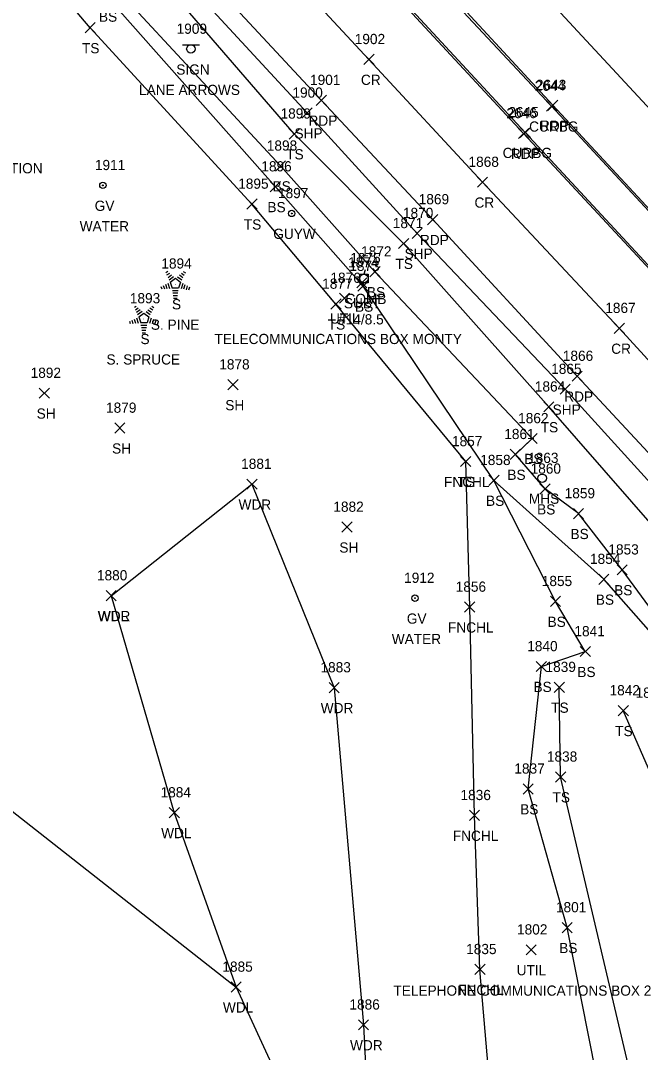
# Model space of a CAD drawing. Extents: x 1623612 to 1625808, y 621345 to 627748.
# Drawn here: x 1624472.4 to 1624593.7, y 626333.7 to 626535.9 of the extents above; entities that cross this region are included whole.
import ezdxf

# ---------------------------------------------------------------- set-up
doc = ezdxf.new("R2010")
doc.units = 0
for name, color, linetype in [('L_A', 7, 'Continuous'), ('L_C', 7, 'Continuous'), ('L_I', 7, 'Continuous'), ('L_TIC', 7, 'Continuous'), ('LAWA', 7, 'Continuous'), ('LELB', 7, 'Continuous'), ('LFNC', 7, 'Continuous'), ('LSOGP', 7, 'Continuous'), ('LTC', 7, 'Continuous'), ('P_A', 7, 'Continuous'), ('P_I', 7, 'Continuous'), ('P_TIC', 7, 'Continuous'), ('PET', 7, 'Continuous'), ('PRC', 7, 'Continuous'), ('PSP', 7, 'Continuous'), ('R_A', 7, 'Continuous'), ('R_I', 7, 'Continuous'), ('R_TIC', 7, 'Continuous'), ('RC', 7, 'Continuous'), ('S_A', 7, 'Continuous'), ('S_C', 7, 'Continuous'), ('S_I', 7, 'Continuous'), ('SSGN', 7, 'Continuous'), ('U_A', 7, 'Continuous'), ('U_C', 7, 'Continuous'), ('U_I', 7, 'Continuous'), ('U_TIC', 7, 'Continuous'), ('UDEFAULT', 7, 'Continuous'), ('UP', 7, 'Continuous'), ('UPGW', 7, 'Continuous'), ('USMH', 7, 'Continuous'), ('UWV', 7, 'Continuous')]:
    doc.layers.add(name, color=color, linetype=linetype)

msp = doc.modelspace()

# ---------------------------------------------------------------- linework, layer by layer
at = {"layer": 'L_TIC'}
for points in [[(1624484.97, 626533.5), (1624486.97, 626535.5)], [(1624486.97, 626533.5), (1624484.97, 626535.5)], [(1624524.96, 626512.7), (1624526.96, 626514.7)], [(1624526.96, 626512.7), (1624524.96, 626514.7)], [(1624522.26, 626506.42), (1624524.26, 626508.42)], [(1624524.26, 626506.42), (1624522.26, 626508.42)], [(1624521.25, 626502.35), (1624523.25, 626504.35)], [(1624523.25, 626502.35), (1624521.25, 626504.35)], [(1624516.67, 626498.95), (1624518.67, 626500.95)], [(1624518.67, 626498.95), (1624516.67, 626500.95)], [(1624546.36, 626491.23), (1624548.36, 626493.23)], [(1624548.36, 626491.23), (1624546.36, 626493.23)], [(1624540.74, 626485.68), (1624542.74, 626487.68)], [(1624542.74, 626485.68), (1624540.74, 626487.68)], [(1624538.41, 626482.85), (1624540.41, 626484.85)], [(1624540.41, 626482.85), (1624538.41, 626484.85)], [(1624533.1, 626479.35), (1624535.1, 626481.35)], [(1624535.1, 626479.35), (1624533.1, 626481.35)], [(1624512.95, 626463.54), (1624514.95, 626465.54)], [(1624514.95, 626463.54), (1624512.95, 626465.54)], [(1624476.02, 626461.89), (1624478.02, 626463.89)], [(1624478.02, 626461.89), (1624476.02, 626463.89)], [(1624574.8, 626459.21), (1624576.8, 626461.21)], [(1624576.8, 626459.21), (1624574.8, 626461.21)], [(1624490.79, 626455.05), (1624492.79, 626457.05)], [(1624492.79, 626455.05), (1624490.79, 626457.05)], [(1624571.53, 626453), (1624573.53, 626455)], [(1624573.53, 626453), (1624571.53, 626455)], [(1624568.24, 626449.89), (1624570.24, 626451.89)], [(1624570.24, 626449.89), (1624568.24, 626451.89)], [(1624558.52, 626448.49), (1624560.52, 626450.49)], [(1624560.52, 626448.49), (1624558.52, 626450.49)], [(1624558.52, 626448.49), (1624560.52, 626450.49)], [(1624560.52, 626448.49), (1624558.52, 626450.49)], [(1624564.06, 626444.8), (1624566.06, 626446.8)], [(1624566.06, 626444.8), (1624564.06, 626446.8)], [(1624564.06, 626444.8), (1624566.06, 626446.8)], [(1624566.06, 626444.8), (1624564.06, 626446.8)], [(1624516.67, 626444.05), (1624518.67, 626446.05)], [(1624518.67, 626444.05), (1624516.67, 626446.05)], [(1624574.06, 626443.11), (1624576.06, 626445.11)], [(1624576.06, 626443.11), (1624574.06, 626445.11)], [(1624580.6, 626438.29), (1624582.6, 626440.29)], [(1624582.6, 626438.29), (1624580.6, 626440.29)], [(1624535.29, 626435.64), (1624537.29, 626437.64)], [(1624537.29, 626435.64), (1624535.29, 626437.64)], [(1624589.15, 626427.27), (1624591.15, 626429.27)], [(1624591.15, 626427.27), (1624589.15, 626429.27)], [(1624585.56, 626425.42), (1624587.56, 626427.42)], [(1624587.56, 626425.42), (1624585.56, 626427.42)], [(1624489.09, 626422.2), (1624491.09, 626424.2)], [(1624491.09, 626422.2), (1624489.09, 626424.2)], [(1624489.09, 626422.2), (1624491.09, 626424.2)], [(1624491.09, 626422.2), (1624489.09, 626424.2)], [(1624576.11, 626421.08), (1624578.11, 626423.08)], [(1624578.11, 626421.08), (1624576.11, 626423.08)], [(1624559.31, 626419.97), (1624561.31, 626421.97)], [(1624561.31, 626419.97), (1624559.31, 626421.97)], [(1624581.94, 626411.25), (1624583.94, 626413.25)], [(1624583.94, 626411.25), (1624581.94, 626413.25)], [(1624573.35, 626408.32), (1624575.35, 626410.32)], [(1624575.35, 626408.32), (1624573.35, 626410.32)], [(1624532.77, 626404.17), (1624534.77, 626406.17)], [(1624534.77, 626404.17), (1624532.77, 626406.17)], [(1624576.85, 626404.25), (1624578.85, 626406.25)], [(1624578.85, 626404.25), (1624576.85, 626406.25)], [(1624589.38, 626399.67), (1624591.38, 626401.67)], [(1624591.38, 626399.67), (1624589.38, 626401.67)], [(1624577.11, 626386.68), (1624579.11, 626388.68)], [(1624579.11, 626386.68), (1624577.11, 626388.68)], [(1624570.75, 626384.33), (1624572.75, 626386.33)], [(1624572.75, 626384.33), (1624570.75, 626386.33)], [(1624501.46, 626379.67), (1624503.46, 626381.67)], [(1624503.46, 626379.67), (1624501.46, 626381.67)], [(1624560.25, 626379.14), (1624562.25, 626381.14)], [(1624562.25, 626379.14), (1624560.25, 626381.14)], [(1624578.39, 626357.15), (1624580.39, 626359.15)], [(1624580.39, 626357.15), (1624578.39, 626359.15)], [(1624561.31, 626348.95), (1624563.31, 626350.95)], [(1624563.31, 626348.95), (1624561.31, 626350.95)], [(1624513.57, 626345.5), (1624515.57, 626347.5)], [(1624515.57, 626345.5), (1624513.57, 626347.5)], [(1624538.5, 626338.09), (1624540.5, 626340.09)], [(1624540.5, 626338.09), (1624538.5, 626340.09)]]:
    msp.add_lwpolyline(points, dxfattribs=at)
at = {"layer": 'LAWA'}
for points in [[(1624490.09, 626423.2), (1624517.67, 626445.05), (1624533.77, 626405.17), (1624539.5, 626339.09), (1624542.1, 626286.63), (1624550.81, 626247.59), (1624556.53, 626217.68)], [(1624490.09, 626423.2), (1624502.46, 626380.67), (1624514.57, 626346.5)]]:
    msp.add_lwpolyline(points, dxfattribs=at)
at = {"layer": 'LELB'}
for points in [[(1624559.52, 626449.49), (1624534.1, 626480.35), (1624517.67, 626499.95), (1624485.97, 626534.5), (1624453.51, 626572.79), (1624418.5, 626605.53), (1624422.92, 626612.3), (1624431.15, 626614.91), (1624438.46, 626609.8)], [(1624597.72, 626417.92), (1624590.15, 626428.27), (1624581.6, 626439.29), (1624575.06, 626444.11), (1624569.24, 626450.89), (1624572.53, 626454), (1624541.74, 626486.68), (1624523.26, 626507.42), (1624491.29, 626542.02), (1624460.52, 626578.65), (1624432.88, 626609.23), (1624426.51, 626611.96), (1624422.61, 626606.73)], [(1624669.8, 626328.28), (1624669.98, 626343.79), (1624664.44, 626357.31), (1624659.04, 626367.02), (1624647.79, 626381.91), (1624630.66, 626395.22), (1624597.45, 626435.36), (1624575.8, 626460.21), (1624547.36, 626492.23), (1624525.96, 626513.7), (1624497.97, 626546.1), (1624463.72, 626581.44), (1624438.46, 626609.8)], [(1624596.27, 626415.38), (1624586.56, 626426.42), (1624565.06, 626445.8), (1624539.41, 626483.85), (1624522.25, 626503.35), (1624489.26, 626540.68), (1624457.42, 626576.25), (1624422.61, 626606.73)], [(1624581.2, 626291.26), (1624586.45, 626322.54), (1624579.39, 626358.15), (1624571.75, 626385.33), (1624574.35, 626409.32), (1624582.94, 626412.25), (1624577.11, 626422.08), (1624565.06, 626445.8)], [(1624575.27, 626249.21), (1624586.94, 626289.48), (1624593.66, 626321.33), (1624578.11, 626387.68), (1624577.85, 626405.25)], [(1624375.32, 625803.31), (1624399.86, 625843.95), (1624436.39, 625893.65), (1624461.77, 625932.24), (1624474.24, 625964.36), (1624492.43, 626012.44), (1624506.84, 626058.35), (1624517.83, 626084.66), (1624533.25, 626127.2), (1624547.8, 626166.97), (1624564.84, 626204.52), (1624581.23, 626246.76), (1624598.57, 626285.31), (1624600.66, 626320.03), (1624610.19, 626356.83), (1624599.69, 626375.7), (1624596.69, 626386.19), (1624590.38, 626400.67)]]:
    msp.add_lwpolyline(points, dxfattribs=at)
at = {"layer": 'LFNC'}
msp.add_lwpolyline([(1624427.61, 625937.89), (1624449.98, 625974.47), (1624478.22, 626020.43), (1624495.88, 626064.36), (1624506.11, 626090.08), (1624523, 626131.63), (1624538.15, 626169.09), (1624554.88, 626209.48), (1624571.65, 626251.72), (1624567.39, 626290.68), (1624562.31, 626349.95), (1624561.25, 626380.14), (1624560.31, 626420.97), (1624559.52, 626449.49)], dxfattribs=at)
at = {"layer": 'LSOGP'}
msp.add_lwpolyline([(1624466.98, 626383.85), (1624514.57, 626346.5), (1624542.1, 626286.63)], dxfattribs=at)
at = {"layer": 'LTC'}
for p, q in [((1624500.81, 626486.51), (1624501.16, 626486.77)), ((1624501.02, 626486.05), (1624501.55, 626486.43)), ((1624501.23, 626485.58), (1624501.93, 626486.09)), ((1624501.44, 626485.12), (1624502.32, 626485.75)), ((1624501.66, 626484.66), (1624502.67, 626485.4)), ((1624502.67, 626485.4), (1624503.67, 626484.67)), ((1624503.09, 626485.71), (1624503.9, 626485.12)), ((1624503.47, 626486.06), (1624504.14, 626485.56)), ((1624503.84, 626486.41), (1624504.39, 626486.01)), ((1624504.21, 626486.75), (1624504.63, 626486.45)), ((1624499.84, 626483.79), (1624499.99, 626483.33)), ((1624500.3, 626484.01), (1624500.51, 626483.36)), ((1624500.75, 626484.23), (1624501.02, 626483.39)), ((1624501.21, 626484.44), (1624501.54, 626483.42)), ((1624501.66, 626484.66), (1624502.05, 626483.47)), ((1624503.28, 626483.47), (1624502.05, 626483.47)), ((1624503.67, 626484.67), (1624503.28, 626483.47)), ((1624504.11, 626484.4), (1624503.77, 626483.36)), ((1624504.55, 626484.15), (1624504.27, 626483.27)), ((1624505, 626483.9), (1624504.76, 626483.17)), ((1624505.44, 626483.65), (1624505.26, 626483.08)), ((1624503.24, 626482.97), (1624502.1, 626482.97)), ((1624503.16, 626482.47), (1624502.17, 626482.47)), ((1624503.07, 626481.97), (1624502.24, 626481.97)), ((1624502.99, 626481.47), (1624502.32, 626481.47)), ((1624494.64, 626479.71), (1624495, 626479.97)), ((1624494.85, 626479.24), (1624495.38, 626479.63)), ((1624495.06, 626478.78), (1624495.77, 626479.29)), ((1624497.3, 626479.25), (1624497.98, 626478.76)), ((1624497.67, 626479.6), (1624498.22, 626479.2)), ((1624498.04, 626479.95), (1624498.46, 626479.65)), ((1624494.13, 626477.21), (1624494.34, 626476.55)), ((1624494.59, 626477.42), (1624494.86, 626476.59)), ((1624495.04, 626477.64), (1624495.37, 626476.62)), ((1624495.27, 626478.31), (1624496.15, 626478.95)), ((1624495.5, 626477.86), (1624496.51, 626478.59)), ((1624495.5, 626477.86), (1624495.88, 626476.66)), ((1624496.51, 626478.59), (1624497.5, 626477.87)), ((1624496.93, 626478.91), (1624497.74, 626478.32)), ((1624497.5, 626477.87), (1624497.11, 626476.66)), ((1624497.94, 626477.6), (1624497.6, 626476.56)), ((1624498.39, 626477.35), (1624498.1, 626476.46)), ((1624498.83, 626477.1), (1624498.59, 626476.37)), ((1624493.68, 626476.99), (1624493.83, 626476.52)), ((1624497.11, 626476.66), (1624495.88, 626476.66)), ((1624497.08, 626476.16), (1624495.93, 626476.16)), ((1624496.99, 626475.66), (1624496, 626475.66)), ((1624496.91, 626475.16), (1624496.08, 626475.16)), ((1624499.28, 626476.85), (1624499.09, 626476.27)), ((1624496.82, 626474.66), (1624496.15, 626474.66))]:
    msp.add_line(p, q, dxfattribs=at)
at = {"layer": 'P_TIC'}
for points in [[(1624539.57, 626527.3), (1624541.57, 626529.3)], [(1624541.57, 626527.3), (1624539.57, 626529.3)], [(1624530.24, 626519.29), (1624532.24, 626521.29)], [(1624532.24, 626519.29), (1624530.24, 626521.29)], [(1624575.58, 626518.31), (1624577.58, 626520.31)], [(1624577.58, 626518.31), (1624575.58, 626520.31)], [(1624527.45, 626516.8), (1624529.45, 626518.8)], [(1624529.45, 626516.8), (1624527.45, 626518.8)], [(1624569.86, 626512.78), (1624571.86, 626514.78)], [(1624571.86, 626512.78), (1624569.86, 626514.78)], [(1624561.81, 626503.24), (1624563.81, 626505.24)], [(1624563.81, 626503.24), (1624561.81, 626505.24)], [(1624552.07, 626495.91), (1624554.07, 626497.91)], [(1624554.07, 626495.91), (1624552.07, 626497.91)], [(1624549.01, 626493.21), (1624551.01, 626495.21)], [(1624551.01, 626493.21), (1624549.01, 626495.21)], [(1624588.59, 626474.6), (1624590.59, 626476.6)], [(1624590.59, 626474.6), (1624588.59, 626476.6)], [(1624580.34, 626465.22), (1624582.34, 626467.22)], [(1624582.34, 626465.22), (1624580.34, 626467.22)], [(1624578, 626462.66), (1624580, 626464.66)], [(1624580, 626462.66), (1624578, 626464.66)]]:
    msp.add_lwpolyline(points, dxfattribs=at)
at = {"layer": 'PET'}
for points in [[(1624682.54, 626327.48), (1624678.38, 626346.43), (1624673.34, 626359.16), (1624665.22, 626373.75), (1624654.29, 626387.74), (1624639.33, 626403.95), (1624606.52, 626439.12), (1624581.34, 626466.22), (1624553.07, 626496.91), (1624531.24, 626520.29), (1624503.05, 626550.6), (1624469.83, 626586.28), (1624436.59, 626622.29), (1624410.08, 626650.63), (1624383.72, 626678.98), (1624351.7, 626713.55), (1624321.29, 626745.92), (1624294.74, 626773.91), (1624265.91, 626805.6)], [(1624498.98, 626603.27), (1624497.28, 626604.16), (1624495.57, 626603.5), (1624495.34, 626601.5), (1624514.14, 626578.34), (1624534.8, 626552.7), (1624570.86, 626513.78), (1624602.55, 626479.64), (1624634.48, 626444.98), (1624661.8, 626415.48), (1624685.01, 626390.69)], [(1624498.98, 626603.27), (1624518.99, 626581.66), (1624540.4, 626558.5), (1624576.58, 626519.31), (1624608.93, 626484.4), (1624640.4, 626450.57), (1624660.56, 626428.57), (1624687.76, 626392.95), (1624687.56, 626391.42), (1624686.61, 626390.55), (1624685.01, 626390.69)]]:
    msp.add_lwpolyline(points, dxfattribs=at)
at = {"layer": 'PRC'}
for points in [[(1624202.38, 626941), (1624231.95, 626909.33), (1624268.3, 626868.91), (1624305.54, 626828.99), (1624337.86, 626793.81), (1624369.19, 626760.84), (1624403.29, 626724.16), (1624436.76, 626689.12), (1624471.08, 626653.03), (1624500.99, 626619.01), (1624533.46, 626585.06), (1624572.18, 626543.82), (1624598.35, 626515.6), (1624627.03, 626484.27), (1624657.97, 626450.75), (1624685.1, 626421.27), (1624710.89, 626393.93)], [(1624691.43, 626366.48), (1624669.78, 626388.58), (1624647.94, 626412.24), (1624616.12, 626446.54), (1624589.59, 626475.6), (1624562.81, 626504.24), (1624540.57, 626528.3), (1624511.37, 626559.76), (1624478.76, 626595.67), (1624444.94, 626631.16), (1624418.89, 626658.65), (1624393.01, 626686.5), (1624360.17, 626722.63), (1624331.53, 626753.24), (1624304.47, 626782.71), (1624275.06, 626813.9), (1624246.4, 626843.61), (1624219.02, 626871.9), (1624198.62, 626894.75), (1624176.28, 626917.84)]]:
    msp.add_lwpolyline(points, dxfattribs=at)
at = {"layer": 'PSP'}
msp.add_lwpolyline([(1624676.55, 626327.48), (1624673.72, 626344.86), (1624670.58, 626356.08), (1624664.11, 626370.71), (1624652.39, 626385.59), (1624636.52, 626401.6), (1624603.46, 626436.72), (1624579, 626463.66), (1624550.01, 626494.21), (1624528.45, 626517.8), (1624500.38, 626548.3), (1624466.85, 626583.85), (1624433.64, 626619.4), (1624408.06, 626646.48), (1624380.64, 626676.32), (1624349.24, 626711.12), (1624317.97, 626743.62), (1624292.14, 626770.88), (1624262.1, 626803.32)], dxfattribs=at)
at = {"layer": 'R_TIC'}
for points in [[(1624575.35, 626518.14), (1624577.35, 626520.14)], [(1624577.35, 626518.14), (1624575.35, 626520.14)], [(1624570.18, 626512.97), (1624572.18, 626514.97)], [(1624572.18, 626512.97), (1624570.18, 626514.97)]]:
    msp.add_lwpolyline(points, dxfattribs=at)
at = {"layer": 'RC'}
for points in [[(1624498.61, 626603.04), (1624497.26, 626603.77), (1624495.94, 626603.19), (1624495.71, 626601.66), (1624514.48, 626578.53), (1624535.04, 626553.01), (1624571.18, 626513.97), (1624602.7, 626479.93), (1624634.58, 626445.55), (1624662.13, 626415.95), (1624685.3, 626391)], [(1624498.61, 626603.04), (1624518.68, 626581.36), (1624539.86, 626558.21), (1624576.35, 626519.14), (1624608.61, 626484.22), (1624640.01, 626450.34), (1624660.24, 626428.36), (1624687.44, 626392.74), (1624687.44, 626391.57), (1624686.42, 626390.89), (1624685.3, 626391)]]:
    msp.add_lwpolyline(points, dxfattribs=at)
at = {"layer": 'SSGN'}
for p, q in [((1624504.06, 626531.17), (1624507.4, 626531.17)), ((1624505.71, 626530.34), (1624505.71, 626530.34))]:
    msp.add_line(p, q, dxfattribs=at)
msp.add_circle((1624505.71, 626530.34), 0.833, dxfattribs=at)
at = {"layer": 'U_TIC'}
for points in [[(1624538.18, 626483.52), (1624540.18, 626485.52)], [(1624540.18, 626483.52), (1624538.18, 626485.52)]]:
    msp.add_lwpolyline(points, dxfattribs=at)
at = {"layer": 'UDEFAULT'}
for points in [[(1624534.78, 626480.51), (1624536.78, 626482.51)], [(1624536.78, 626480.51), (1624534.78, 626482.51)], [(1624571.34, 626352.8), (1624573.34, 626354.8)], [(1624573.34, 626352.8), (1624571.34, 626354.8)]]:
    msp.add_lwpolyline(points, dxfattribs=at)
at = {"layer": 'UP'}
for p, q in [((1624538.76, 626484.53), (1624538.76, 626486.19)), ((1624538.76, 626486.19), (1624540.42, 626486.19)), ((1624539.84, 626487.03), (1624539.59, 626486.19)), ((1624539.59, 626485.36), (1624539.59, 626485.36)), ((1624540.42, 626486.19), (1624540.42, 626484.53)), ((1624540.42, 626484.53), (1624538.76, 626484.53)), ((1624539.34, 626483.69), (1624539.59, 626484.53))]:
    msp.add_line(p, q, dxfattribs=at)
msp.add_circle((1624539.59, 626485.36), 0.833, dxfattribs=at)
at = {"layer": 'UPGW'}
for radius in [0.625, 0.0833]:
    msp.add_circle((1624525.45, 626498.11), radius, dxfattribs=at)
at = {"layer": 'USMH'}
for p, q in [((1624574.48, 626446.21), (1624574.48, 626446.21)), ((1624575.31, 626446.21), (1624575.31, 626446.21))]:
    msp.add_line(p, q, dxfattribs=at)
msp.add_circle((1624574.48, 626446.21), 0.833, dxfattribs=at)
at = {"layer": 'UWV'}
for centre, radius in [((1624488.47, 626503.61), 0.625), ((1624488.47, 626503.61), 0.0833), ((1624549.59, 626422.71), 0.625), ((1624549.59, 626422.71), 0.0833)]:
    msp.add_circle(centre, radius, dxfattribs=at)

# ---------------------------------------------------------------- texts
at = {"layer": 'L_A'}
for s, p in [('BS', (1624487.7, 626535.68)), ('TS', (1624484.38, 626529.5)), ('TS', (1624524.37, 626508.7)), ('BS', (1624521.7, 626502.42)), ('BS', (1624520.69, 626498.35)), ('TS', (1624516.07, 626494.95)), ('TS', (1624545.77, 626487.23)), ('BS', (1624540.18, 626481.68)), ('S', (1624502, 626479.31)), ('BS', (1624537.85, 626478.85)), ('TS', (1624532.51, 626475.35)), ('S', (1624495.83, 626472.5)), ('SH', (1624512.44, 626459.54)), ('SH', (1624475.5, 626457.89)), ('TS', (1624574.21, 626455.21)), ('SH', (1624490.27, 626451.05)), ('BS', (1624570.98, 626449)), ('BS', (1624567.68, 626445.89)), ('FNCHL', (1624555.27, 626444.49)), ('TS', (1624557.93, 626444.49)), ('BS', (1624563.5, 626440.8)), ('BS', (1624563.5, 626440.8)), ('WDR', (1624515.04, 626440.05)), ('BS', (1624573.5, 626439.11)), ('BS', (1624580.04, 626434.29)), ('SH', (1624534.78, 626431.64)), ('BS', (1624588.59, 626423.27)), ('BS', (1624585, 626421.42)), ('WDR', (1624487.45, 626418.2)), ('WDL', (1624487.51, 626418.2)), ('BS', (1624575.55, 626417.08)), ('FNCHL', (1624556.06, 626415.97)), ('BS', (1624581.38, 626407.25)), ('BS', (1624572.79, 626404.32)), ('TS', (1624576.26, 626400.25)), ('WDR', (1624531.13, 626400.17)), ('TS', (1624588.79, 626395.67)), ('TS', (1624576.52, 626382.68)), ('BS', (1624570.19, 626380.33)), ('WDL', (1624499.88, 626375.67)), ('FNCHL', (1624557, 626375.14)), ('BS', (1624577.83, 626353.15)), ('FNCHL', (1624558.05, 626344.95)), ('WDL', (1624511.98, 626341.5)), ('WDR', (1624536.87, 626334.09))]:
    msp.add_text(s, height=2, dxfattribs=at).set_placement(p)
at = {"layer": 'L_C'}
for s, p in [('S. PINE', (1624497.86, 626475.31)), ('S. SPRUCE', (1624489.17, 626468.5))]:
    msp.add_text(s, height=2, dxfattribs=at).set_placement(p)
at = {"layer": 'L_I'}
for s, p in [('1899', (1624523.26, 626516.7)), ('1898', (1624520.57, 626510.42)), ('1896', (1624519.5, 626506.35)), ('1895', (1624514.97, 626502.95)), ('1871', (1624545.24, 626495.23)), ('1872', (1624539.04, 626489.68)), ('1894', (1624499.92, 626487.31)), ('1873', (1624536.72, 626486.85)), ('1877', (1624531.41, 626483.35)), ('1893', (1624493.75, 626480.5)), ('1878', (1624511.26, 626467.54)), ('1892', (1624474.32, 626465.89)), ('1864', (1624573.06, 626463.21)), ('1879', (1624489.09, 626459.05)), ('1862', (1624569.79, 626457)), ('1861', (1624567.07, 626453.89)), ('1857', (1624556.83, 626452.49)), ('1857', (1624556.83, 626452.49)), ('1858', (1624562.36, 626448.8)), ('1858', (1624562.36, 626448.8)), ('1881', (1624515.55, 626448.05)), ('1860', (1624572.23, 626447.11)), ('1859', (1624578.9, 626442.29)), ('1882', (1624533.6, 626439.64)), ('1853', (1624587.46, 626431.27)), ('1854', (1624583.86, 626429.42)), ('1880', (1624487.31, 626426.2)), ('1880', (1624487.31, 626426.2)), ('1855', (1624574.42, 626425.08)), ('1856', (1624557.56, 626423.97)), ('1841', (1624580.81, 626415.25)), ('1840', (1624571.57, 626412.32)), ('1883', (1624531.08, 626408.17)), ('1839', (1624575.15, 626408.25)), ('1842', (1624587.69, 626403.67)), ('1843', (1624592.79, 626403.19)), ('1838', (1624575.42, 626390.68)), ('1837', (1624569.05, 626388.33)), ('1884', (1624499.77, 626383.67)), ('1836', (1624558.5, 626383.14)), ('1801', (1624577.19, 626361.15)), ('1835', (1624559.61, 626352.95)), ('1885', (1624511.87, 626349.5)), ('1886', (1624536.75, 626342.09))]:
    msp.add_text(s, height=2, dxfattribs=at).set_placement(p)
at = {"layer": 'LTC'}
for p in [(1624502.56, 626484.41), (1624496.39, 626477.61)]:
    msp.add_text('.', height=1.04, rotation=270, dxfattribs=at).set_placement(p)
at = {"layer": 'P_A'}
for s, p in [('CR', (1624539, 626523.3)), ('RDP', (1624528.73, 626515.29)), ('RDP', (1624574.07, 626514.31)), ('SHP', (1624525.99, 626512.8)), ('RDP', (1624568.35, 626508.78)), ('CR', (1624561.24, 626499.24)), ('RDP', (1624550.56, 626491.91)), ('SHP', (1624547.55, 626489.21)), ('CR', (1624588.02, 626470.6)), ('RDP', (1624578.82, 626461.22)), ('SHP', (1624576.54, 626458.66))]:
    msp.add_text(s, height=2, dxfattribs=at).set_placement(p)
at = {"layer": 'P_I'}
for s, p in [('1902', (1624537.79, 626531.3)), ('1901', (1624529.04, 626523.29)), ('2643', (1624573.27, 626522.31)), ('1900', (1624525.59, 626520.8)), ('2646', (1624567.5, 626516.78)), ('1868', (1624560.07, 626507.24)), ('1869', (1624550.32, 626499.91)), ('1870', (1624547.23, 626497.21)), ('1867', (1624586.85, 626478.6)), ('1866', (1624578.54, 626469.22)), ('1865', (1624576.26, 626466.66))]:
    msp.add_text(s, height=2, dxfattribs=at).set_placement(p)
at = {"layer": 'R_A'}
for p in [(1624571.94, 626514.14), (1624566.76, 626508.97)]:
    msp.add_text('CURBG', height=2, dxfattribs=at).set_placement(p)
at = {"layer": 'R_I'}
for s, p in [('2644', (1624573.05, 626522.14)), ('2645', (1624567.87, 626516.97))]:
    msp.add_text(s, height=2, dxfattribs=at).set_placement(p)
at = {"layer": 'S_A'}
msp.add_text('SIGN', height=2, dxfattribs=at).set_placement((1624502.85, 626525.32))
at = {"layer": 'S_C'}
msp.add_text('LANE ARROWS', height=2, dxfattribs=at).set_placement((1624495.55, 626521.32))
at = {"layer": 'S_I'}
msp.add_text('1909', height=2, dxfattribs=at).set_placement((1624502.91, 626533.32))
at = {"layer": 'U_A'}
for s, p in [('GV', (1624486.87, 626498.61)), ('GUYW', (1624521.84, 626493.11)), ('SUBT', (1624535.67, 626479.52)), ('COMB', (1624535.98, 626480.36)), ('UTIL', (1624532.94, 626476.51)), ('MHS', (1624571.89, 626441.21)), ('GV', (1624547.99, 626417.71)), ('UTIL', (1624569.5, 626348.8))]:
    msp.add_text(s, height=2, dxfattribs=at).set_placement(p)
at = {"layer": 'U_C'}
for s, p in [('POSSIBLE PUMP STATION', (1624442.64, 626505.97)), ('WATER', (1624483.93, 626494.61)), ('#14/8.5', (1624534.54, 626476.36)), ('TELECOMMUNICATIONS BOX MONTY', (1624510.33, 626472.51)), ('WATER', (1624545.04, 626413.71)), ('TELEPHONE COMMUNICATIONS BOX 2', (1624545.36, 626344.8))]:
    msp.add_text(s, height=2, dxfattribs=at).set_placement(p)
at = {"layer": 'U_I'}
for s, p in [('1911', (1624486.91, 626506.61)), ('1897', (1624522.76, 626501.11)), ('1874', (1624536.49, 626487.52)), ('1875', (1624536.9, 626488.36)), ('1876', (1624533.03, 626484.51)), ('1863', (1624571.74, 626449.21)), ('1912', (1624547.46, 626425.71)), ('1802', (1624569.57, 626356.8))]:
    msp.add_text(s, height=2, dxfattribs=at).set_placement(p)

doc.saveas('drawing.dxf')
